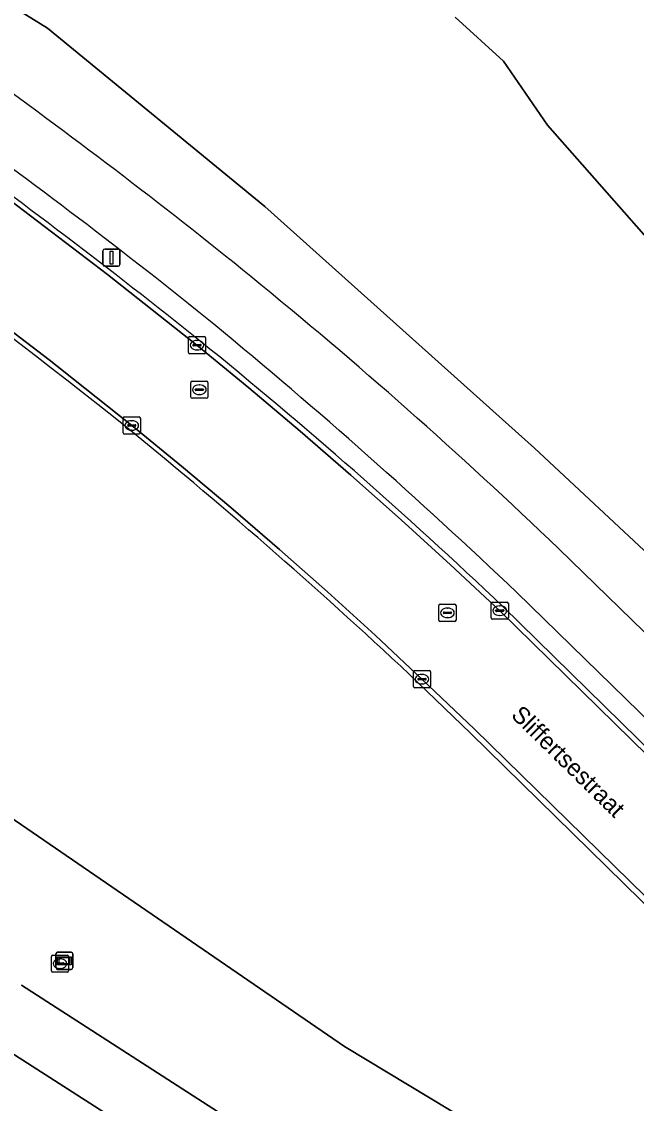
# Model space of a CAD drawing. Extents: x 155018 to 156648, y 383979 to 385733.
# Drawn here: x 156350 to 156385.9, y 384898.6 to 384961.7 of the extents above; entities that cross this region are included whole.
import ezdxf

# ---------------------------------------------------------------- set-up
doc = ezdxf.new("R2010")
doc.units = 0
for name, color, linetype in [('IMGEO_Berm_groen', 7, 'Continuous'), ('IMGEO_Brandkraan', 7, 'Continuous'), ('IMGEO_Fietspad_gesloten', 7, 'Continuous'), ('IMGEO_Gemengd_bos', 7, 'Continuous'), ('IMGEO_Grasland_overig', 7, 'Continuous'), ('IMGEO_Kolk', 7, 'Continuous'), ('IMGEO_Lichtmast', 7, 'Continuous'), ('IMGEO_Lijnafwatering', 7, 'Continuous'), ('IMGEO_Openbare_ruimte_label', 7, 'Continuous'), ('IMGEO_Parkeervlak_gesloten', 7, 'Continuous'), ('IMGEO_Rijbaan_lokaal_gesloten', 7, 'Continuous'), ('IMGEO_Rioolput', 7, 'Continuous'), ('IMGEO_Verklikker', 7, 'Continuous')]:
    doc.layers.add(name, color=color, linetype=linetype)

msp = doc.modelspace()

# ---------------------------------------------------------------- linework, layer by layer
at = {"layer": 'IMGEO_Berm_groen'}
for points in [[(156435.097, 384886.769), (156418.998, 384905.465), (156416.104, 384903.602), (156414.689, 384905.816), (156413.969, 384905.275), (156412.496, 384904.949), (156411.854, 384905.077), (156411.584, 384905.592), (156411.006, 384908.8), (156410.655, 384909.374), (156408.883, 384910.081), (156407.051, 384911.847), (156405.285, 384914.394), (156403.839, 384915.847), (156394.451, 384924.969), (156390.983, 384926.539), (156379.938, 384936.831), (156364.186, 384950.941), (156351.469, 384961.357), (156330.37, 384974.438), (156316.001, 384982.953), (156292.416, 385003.083)], [(156381.367, 384930.954), (156406.217, 384906.79), (156430.162, 384883.207), (156451.162, 384862.667), (156457.4, 384856.179), (156468.438, 384844.792), (156474.424, 384838.196), (156491.394, 384818.691), (156500, 384808.426), (156505.202, 384802.154), (156514.326, 384791.112)], [(156450.16, 384858.675), (156427.549, 384880.718), (156403.574, 384904.352), (156378.909, 384928.393)], [(156378.116, 384927.563), (156449.113, 384857.988)], [(156446.781, 384851.044), (156444.985, 384849.413), (156420.159, 384869.665), (156404.727, 384880.252), (156368.835, 384901.885), (156345.278, 384918.025), (156337.692, 384925.455)], [(156349.966, 384905.463), (156371.445, 384891.632), (156433.112, 384852.598)]]:
    msp.add_lwpolyline(points, dxfattribs=at)
for centre, radius, start, end in [((156155.054, 384689.987), 330.717, 50.95981, 57.9655), ((156152.364, 384685.693), 332.223, 51.05391, 57.9796), ((156118.28, 384640.4), 387.612, 51.34338, 57.26032), ((156176.536, 384717.167), 296.076, 46.22563, 50.87571), ((156154.093, 384692.292), 326.015, 46.40253, 50.56128), ((156172.659, 384711.017), 298.504, 46.50518, 51.02732)]:
    msp.add_arc(centre, radius, start, end, dxfattribs=at)
at = {"layer": 'IMGEO_Brandkraan'}
for p, q in [((156351.784, 384907.22), (156352.636, 384907.22)), ((156351.709, 384906.294), (156351.709, 384907.146)), ((156351.968, 384906.714), (156351.968, 384906.726)), ((156352.406, 384906.677), (156352.008, 384906.677)), ((156352.011, 384906.763), (156352.409, 384906.763)), ((156352.197, 384907), (156352.222, 384907)), ((156352.452, 384906.726), (156352.452, 384906.714)), ((156352.71, 384907.146), (156352.71, 384906.294)), ((156352.636, 384906.22), (156351.784, 384906.22)), ((156352.22, 384906.44), (156352.195, 384906.44))]:
    msp.add_line(p, q, dxfattribs=at)
for points in [[(156351.784, 384907.22), (156352.636, 384907.22)], [(156351.709, 384906.294), (156351.709, 384907.146)], [(156352.71, 384907.146), (156352.71, 384906.294)], [(156352.636, 384906.22), (156351.784, 384906.22)]]:
    msp.add_lwpolyline(points, dxfattribs=at)
for centre, radius, start, end in [((156351.786, 384907.144), 0.0765, 91.55205, 178.44795), ((156351.786, 384907.144), 0.0765, 91.55205, 178.44795), ((156352.634, 384907.144), 0.0765, 1.55205, 88.44795), ((156352.634, 384907.144), 0.0765, 1.55205, 88.44795), ((156352.008, 384906.723), 0.0403, 85.87752, 175.75265), ((156352.005, 384906.713), 0.0366, 178.93798, 274.71019), ((156352.409, 384906.72), 0.043, 264.86636, 352.45326), ((156352.413, 384906.725), 0.0386, 1.73085, 96.63898), ((156351.786, 384906.296), 0.0765, 181.55205, 268.44795), ((156351.786, 384906.296), 0.0765, 181.55205, 268.44795), ((156352.634, 384906.296), 0.0765, 271.55205, 358.44795), ((156352.634, 384906.296), 0.0765, 271.55205, 358.44795)]:
    msp.add_arc(centre, radius, start, end, dxfattribs=at)
for centre, major_axis, ratio, start_param, end_param in [((156352.196, 384906.72), (-0.387, 0.002), 0.722429, 4.712389, 7.853982), ((156352.221, 384906.72), (-0.39, 0.002), 0.717154, 1.570796, 4.712389)]:
    msp.add_ellipse(centre, major_axis=major_axis, ratio=ratio, start_param=start_param, end_param=end_param, dxfattribs=at)
at = {"layer": 'IMGEO_Fietspad_gesloten'}
for points in [[(156514.326, 384791.112), (156505.202, 384802.154), (156500, 384808.426), (156491.394, 384818.691), (156474.424, 384838.196), (156468.438, 384844.792), (156457.4, 384856.179), (156451.162, 384862.667), (156430.162, 384883.207), (156406.217, 384906.79), (156381.367, 384930.954)], [(156378.909, 384928.393), (156403.574, 384904.352), (156427.549, 384880.718), (156450.16, 384858.675)]]:
    msp.add_lwpolyline(points, dxfattribs=at)
for centre, radius, start, end in [((156155.054, 384689.987), 330.717, 50.95981, 57.9655), ((156152.364, 384685.693), 332.223, 51.05391, 57.9796), ((156176.536, 384717.167), 296.076, 46.22563, 50.87571), ((156154.093, 384692.292), 326.015, 46.40253, 50.56128)]:
    msp.add_arc(centre, radius, start, end, dxfattribs=at)
at = {"layer": 'IMGEO_Gemengd_bos'}
for points in [[(156330.37, 384974.438), (156351.469, 384961.357), (156364.186, 384950.941), (156379.938, 384936.831), (156390.983, 384926.539), (156394.451, 384924.969), (156396.02, 384926.374), (156393.378, 384931.995), (156390.075, 384941.419), (156386.689, 384947.454), (156386.618, 384948.983), (156380.697, 384955.693), (156378.129, 384959.445), (156375.303, 384962.013)], [(156375.303, 384962.013), (156378.129, 384959.445), (156380.697, 384955.693), (156386.618, 384948.983)]]:
    msp.add_lwpolyline(points, dxfattribs=at)
at = {"layer": 'IMGEO_Grasland_overig'}
for points in [[(156299.374, 384978.017), (156296.353, 384974.447), (156295.412, 384973.335), (156302.971, 384965.363), (156320.551, 384942.594), (156335.638, 384927.612), (156337.692, 384925.455), (156345.278, 384918.025), (156368.835, 384901.885), (156404.727, 384880.252), (156420.159, 384869.665), (156444.985, 384849.413), (156446.781, 384851.044), (156444.921, 384852.847), (156376.192, 384920.193)], [(156376.192, 384920.193), (156373.149, 384923.131)]]:
    msp.add_lwpolyline(points, dxfattribs=at)
for centre, radius, start, end in [((156123.074, 384646.727), 373.051, 51.31681, 56.99546), ((156157.714, 384694.068), 314.455, 46.75609, 50.85239)]:
    msp.add_arc(centre, radius, start, end, dxfattribs=at)
at = {"layer": 'IMGEO_Kolk'}
for p, q in [((156359.715, 384942.423), (156359.715, 384943.275)), ((156359.79, 384943.349), (156360.642, 384943.349)), ((156360.716, 384943.275), (156360.716, 384942.423)), ((156359.974, 384942.843), (156359.974, 384942.855)), ((156360.412, 384942.806), (156360.014, 384942.806)), ((156360.017, 384942.892), (156360.415, 384942.892)), ((156360.203, 384943.129), (156360.228, 384943.129)), ((156360.458, 384942.855), (156360.458, 384942.843)), ((156360.642, 384942.349), (156359.79, 384942.349)), ((156360.226, 384942.569), (156360.201, 384942.569)), ((156355.904, 384937.732), (156355.904, 384938.584)), ((156355.979, 384938.658), (156356.831, 384938.658)), ((156356.206, 384938.201), (156356.604, 384938.201)), ((156356.392, 384938.438), (156356.417, 384938.438)), ((156356.905, 384938.584), (156356.905, 384937.732)), ((156356.831, 384937.658), (156355.979, 384937.658)), ((156356.163, 384938.152), (156356.163, 384938.164)), ((156356.601, 384938.115), (156356.203, 384938.115)), ((156356.415, 384937.878), (156356.39, 384937.878)), ((156356.647, 384938.164), (156356.647, 384938.152)), ((156377.41, 384926.916), (156377.41, 384927.768)), ((156377.485, 384927.842), (156378.337, 384927.842)), ((156377.898, 384927.622), (156377.923, 384927.622)), ((156378.411, 384927.768), (156378.411, 384926.916)), ((156378.337, 384926.842), (156377.485, 384926.842)), ((156377.669, 384927.336), (156377.669, 384927.348)), ((156378.107, 384927.299), (156377.709, 384927.299)), ((156377.712, 384927.385), (156378.11, 384927.385)), ((156377.921, 384927.062), (156377.896, 384927.062)), ((156378.153, 384927.348), (156378.153, 384927.336)), ((156372.862, 384922.915), (156372.862, 384923.767)), ((156372.937, 384923.841), (156373.789, 384923.841)), ((156373.863, 384923.767), (156373.863, 384922.915)), ((156373.121, 384923.335), (156373.121, 384923.347)), ((156373.559, 384923.298), (156373.161, 384923.298)), ((156373.164, 384923.384), (156373.562, 384923.384)), ((156373.373, 384923.061), (156373.348, 384923.061)), ((156373.35, 384923.621), (156373.375, 384923.621)), ((156373.605, 384923.347), (156373.605, 384923.335)), ((156373.789, 384922.841), (156372.937, 384922.841))]:
    msp.add_line(p, q, dxfattribs=at)
for points in [[(156359.715, 384942.423), (156359.715, 384943.275)], [(156359.79, 384943.349), (156360.642, 384943.349)], [(156360.716, 384943.275), (156360.716, 384942.423)], [(156360.642, 384942.349), (156359.79, 384942.349)], [(156355.904, 384937.732), (156355.904, 384938.584)], [(156355.979, 384938.658), (156356.831, 384938.658)], [(156356.905, 384938.584), (156356.905, 384937.732)], [(156356.831, 384937.658), (156355.979, 384937.658)], [(156377.41, 384926.916), (156377.41, 384927.768)], [(156377.485, 384927.842), (156378.337, 384927.842)], [(156378.411, 384927.768), (156378.411, 384926.916)], [(156378.337, 384926.842), (156377.485, 384926.842)], [(156372.862, 384922.915), (156372.862, 384923.767)], [(156372.937, 384923.841), (156373.789, 384923.841)], [(156373.863, 384923.767), (156373.863, 384922.915)], [(156373.789, 384922.841), (156372.937, 384922.841)]]:
    msp.add_lwpolyline(points, dxfattribs=at)
for centre, radius, start, end in [((156359.792, 384943.273), 0.0765, 91.55205, 178.44795), ((156359.792, 384943.273), 0.0765, 91.55205, 178.44795), ((156360.64, 384943.273), 0.0765, 1.55205, 88.44795), ((156360.64, 384943.273), 0.0765, 1.55205, 88.44795), ((156360.014, 384942.852), 0.0403, 85.87752, 175.75265), ((156360.011, 384942.842), 0.0366, 178.93798, 274.71019), ((156360.415, 384942.849), 0.043, 264.86636, 352.45326), ((156360.419, 384942.854), 0.0386, 1.73085, 96.63898), ((156359.792, 384942.425), 0.0765, 181.55205, 268.44795), ((156359.792, 384942.425), 0.0765, 181.55205, 268.44795), ((156360.64, 384942.425), 0.0765, 271.55205, 358.44795), ((156360.64, 384942.425), 0.0765, 271.55205, 358.44795), ((156355.981, 384938.582), 0.0765, 91.55205, 178.44795), ((156355.981, 384938.582), 0.0765, 91.55205, 178.44795), ((156356.203, 384938.161), 0.0403, 85.87752, 175.75265), ((156356.608, 384938.163), 0.0386, 1.73085, 96.63898), ((156356.829, 384938.582), 0.0765, 1.55205, 88.44795), ((156356.829, 384938.582), 0.0765, 1.55205, 88.44795), ((156355.981, 384937.734), 0.0765, 181.55205, 268.44795), ((156355.981, 384937.734), 0.0765, 181.55205, 268.44795), ((156356.2, 384938.151), 0.0366, 178.93798, 274.71019), ((156356.604, 384938.158), 0.043, 264.86636, 352.45326), ((156356.829, 384937.734), 0.0765, 271.55205, 358.44795), ((156356.829, 384937.734), 0.0765, 271.55205, 358.44795), ((156377.487, 384927.766), 0.0765, 91.55205, 178.44795), ((156377.487, 384927.766), 0.0765, 91.55205, 178.44795), ((156378.335, 384927.766), 0.0765, 1.55205, 88.44795), ((156378.335, 384927.766), 0.0765, 1.55205, 88.44795), ((156377.487, 384926.918), 0.0765, 181.55205, 268.44795), ((156377.487, 384926.918), 0.0765, 181.55205, 268.44795), ((156377.709, 384927.345), 0.0403, 85.87752, 175.75265), ((156377.706, 384927.335), 0.0366, 178.93798, 274.71019), ((156378.11, 384927.342), 0.043, 264.86636, 352.45326), ((156378.114, 384927.347), 0.0386, 1.73085, 96.63898), ((156378.335, 384926.918), 0.0765, 271.55205, 358.44795), ((156378.335, 384926.918), 0.0765, 271.55205, 358.44795), ((156372.939, 384923.765), 0.0765, 91.55205, 178.44795), ((156372.939, 384923.765), 0.0765, 91.55205, 178.44795), ((156373.787, 384923.765), 0.0765, 1.55205, 88.44795), ((156373.787, 384923.765), 0.0765, 1.55205, 88.44795), ((156373.161, 384923.344), 0.0403, 85.87752, 175.75265), ((156373.158, 384923.334), 0.0366, 178.93798, 274.71019), ((156373.562, 384923.341), 0.043, 264.86636, 352.45326), ((156373.566, 384923.346), 0.0386, 1.73085, 96.63898), ((156372.939, 384922.917), 0.0765, 181.55205, 268.44795), ((156372.939, 384922.917), 0.0765, 181.55205, 268.44795), ((156373.787, 384922.917), 0.0765, 271.55205, 358.44795), ((156373.787, 384922.917), 0.0765, 271.55205, 358.44795)]:
    msp.add_arc(centre, radius, start, end, dxfattribs=at)
for centre, major_axis, ratio, start_param, end_param in [((156360.202, 384942.849), (-0.387, 0.002), 0.722429, 4.712389, 7.853982), ((156360.227, 384942.849), (-0.39, 0.002), 0.717154, 1.570796, 4.712389), ((156356.391, 384938.158), (-0.387, 0.002), 0.722429, 4.712389, 7.853982), ((156356.416, 384938.158), (-0.39, 0.002), 0.717154, 1.570796, 4.712389), ((156377.897, 384927.342), (-0.387, 0.002), 0.722429, 4.712389, 7.853982), ((156377.922, 384927.342), (-0.39, 0.002), 0.717154, 1.570796, 4.712389), ((156373.349, 384923.341), (-0.387, 0.002), 0.722429, 4.712389, 7.853982), ((156373.374, 384923.341), (-0.39, 0.002), 0.717154, 1.570796, 4.712389)]:
    msp.add_ellipse(centre, major_axis=major_axis, ratio=ratio, start_param=start_param, end_param=end_param, dxfattribs=at)
at = {"layer": 'IMGEO_Lichtmast'}
for p, q in [((156354.72, 384947.563), (156354.72, 384948.363)), ((156354.72, 384948.363), (156354.72, 384947.563)), ((156354.82, 384948.463), (156355.61, 384948.463)), ((156355.61, 384948.463), (156354.82, 384948.463)), ((156355.71, 384948.363), (156355.71, 384947.563)), ((156355.71, 384947.563), (156355.71, 384948.363)), ((156355.61, 384947.463), (156354.82, 384947.463)), ((156354.82, 384947.463), (156355.61, 384947.463))]:
    msp.add_line(p, q, dxfattribs=at)
msp.add_lwpolyline([(156355.14, 384948.338), (156355.29, 384948.338), (156355.29, 384947.588), (156355.14, 384947.588), (156355.14, 384948.338)], dxfattribs=at)
for centre, start, end in [((156354.82, 384948.363), 90, 180), ((156354.82, 384948.363), 90, 180), ((156355.61, 384948.363), 0, 90), ((156355.61, 384948.363), 360, 90), ((156354.82, 384947.563), 180, 270), ((156354.82, 384947.563), 180, 270), ((156355.61, 384947.563), 270, 0), ((156355.61, 384947.563), 270, 0)]:
    msp.add_arc(centre, 0.1, start, end, dxfattribs=at)
at = {"layer": 'IMGEO_Lijnafwatering'}
for points in [[(156350.994, 384900.467), (156347.953, 384902.417), (156344.79, 384904.49), (156341.706, 384906.681), (156338.707, 384908.985), (156337.483, 384910.052), (156336.272, 384911.132), (156335.073, 384912.226)], [(156367.689, 384889.768), (156367.011, 384890.198), (156350.994, 384900.467)]]:
    msp.add_lwpolyline(points, dxfattribs=at)
at = {"layer": 'IMGEO_Parkeervlak_gesloten'}
msp.add_lwpolyline([(156319.861, 384928.641), (156304.566, 384947.799), (156298.538, 384946.604), (156308.931, 384933.586), (156316.245, 384924.452), (156325.553, 384914.024), (156331.712, 384907.97), (156338.326, 384902.896), (156348.054, 384896.107), (156368.631, 384882.88), (156399.075, 384863.633), (156417.651, 384851.642), (156423.152, 384854.639), (156367.011, 384890.198), (156347.953, 384902.417)], dxfattribs=at)
at = {"layer": 'IMGEO_Rijbaan_lokaal_gesloten'}
for points in [[(156431.229, 384866.695), (156415.885, 384881.769), (156401.977, 384895.373), (156387.342, 384909.747), (156376.441, 384920.41), (156373.363, 384923.342), (156370.621, 384925.906), (156367.844, 384928.433), (156365.034, 384930.922), (156362.19, 384933.373), (156359.314, 384935.786), (156356.405, 384938.16), (156351.571, 384941.987), (156346.671, 384945.729), (156341.706, 384949.385), (156336.678, 384952.954), (156331.588, 384956.434), (156326.438, 384959.824), (156309.25, 384971.025)], [(156309.25, 384971.025), (156326.438, 384959.824), (156331.588, 384956.434), (156336.678, 384952.954), (156341.706, 384949.385), (156346.671, 384945.729), (156351.571, 384941.987), (156356.405, 384938.16), (156359.314, 384935.786), (156362.19, 384933.373), (156365.034, 384930.922), (156367.844, 384928.433), (156370.621, 384925.906), (156373.363, 384923.342), (156376.441, 384920.41), (156387.342, 384909.747), (156401.977, 384895.373), (156415.885, 384881.769), (156431.229, 384866.695)], [(156333.321, 384962.537), (156338.841, 384958.796), (156344.293, 384954.956), (156349.674, 384951.017), (156354.982, 384946.98), (156360.215, 384942.848), (156363.242, 384940.354), (156366.239, 384937.823), (156369.204, 384935.256), (156372.138, 384932.653), (156375.04, 384930.015), (156377.91, 384927.341), (156405.73, 384900.096), (156419.647, 384886.464), (156434.267, 384872.123)], [(156434.267, 384872.123), (156419.647, 384886.464), (156405.73, 384900.096), (156377.91, 384927.341), (156375.04, 384930.015), (156372.138, 384932.653), (156369.204, 384935.256), (156366.239, 384937.823), (156363.242, 384940.354), (156360.215, 384942.848), (156354.982, 384946.98), (156349.674, 384951.017), (156344.293, 384954.956), (156338.841, 384958.796), (156333.321, 384962.537)], [(156449.113, 384857.988), (156378.116, 384927.563)], [(156373.149, 384923.131), (156376.192, 384920.193), (156444.921, 384852.847), (156446.781, 384851.044)], [(156433.112, 384852.598), (156371.445, 384891.632), (156349.966, 384905.463)], [(156347.953, 384902.417), (156367.011, 384890.198), (156423.152, 384854.639), (156431.056, 384849.633)]]:
    msp.add_lwpolyline(points, dxfattribs=at)
for centre, radius, start, end in [((156118.28, 384640.4), 387.612, 51.34338, 57.26032), ((156123.074, 384646.727), 373.051, 51.31681, 56.99546), ((156172.659, 384711.017), 298.504, 46.50518, 51.02732), ((156157.714, 384694.068), 314.455, 46.75609, 50.85239)]:
    msp.add_arc(centre, radius, start, end, dxfattribs=at)
at = {"layer": 'IMGEO_Rioolput'}
for p, q in [((156359.928, 384940.746), (156360.78, 384940.746)), ((156359.853, 384939.82), (156359.853, 384940.672)), ((156360.112, 384940.24), (156360.112, 384940.252)), ((156360.55, 384940.203), (156360.152, 384940.203)), ((156360.155, 384940.289), (156360.553, 384940.289)), ((156360.341, 384940.526), (156360.366, 384940.526)), ((156360.596, 384940.252), (156360.596, 384940.24)), ((156360.854, 384940.672), (156360.854, 384939.82)), ((156360.78, 384939.746), (156359.928, 384939.746)), ((156360.364, 384939.966), (156360.339, 384939.966)), ((156374.351, 384926.788), (156374.351, 384927.64)), ((156374.426, 384927.714), (156375.278, 384927.714)), ((156374.839, 384927.494), (156374.864, 384927.494)), ((156375.352, 384927.64), (156375.352, 384926.788)), ((156374.61, 384927.208), (156374.61, 384927.22)), ((156375.048, 384927.171), (156374.65, 384927.171)), ((156374.653, 384927.257), (156375.051, 384927.257)), ((156374.862, 384926.934), (156374.837, 384926.934)), ((156375.094, 384927.22), (156375.094, 384927.208)), ((156375.278, 384926.714), (156374.426, 384926.714))]:
    msp.add_line(p, q, dxfattribs=at)
for points in [[(156359.928, 384940.746), (156360.78, 384940.746)], [(156359.853, 384939.82), (156359.853, 384940.672)], [(156360.854, 384940.672), (156360.854, 384939.82)], [(156360.78, 384939.746), (156359.928, 384939.746)], [(156374.351, 384926.788), (156374.351, 384927.64)], [(156374.426, 384927.714), (156375.278, 384927.714)], [(156375.352, 384927.64), (156375.352, 384926.788)], [(156375.278, 384926.714), (156374.426, 384926.714)]]:
    msp.add_lwpolyline(points, dxfattribs=at)
for centre, radius, start, end in [((156359.93, 384940.67), 0.0765, 91.55205, 178.44795), ((156359.93, 384940.67), 0.0765, 91.55205, 178.44795), ((156360.778, 384940.67), 0.0765, 1.55205, 88.44795), ((156360.778, 384940.67), 0.0765, 1.55205, 88.44795), ((156360.152, 384940.249), 0.0403, 85.87752, 175.75265), ((156360.149, 384940.239), 0.0366, 178.93798, 274.71019), ((156360.553, 384940.246), 0.043, 264.86636, 352.45326), ((156360.557, 384940.251), 0.0386, 1.73085, 96.63898), ((156359.93, 384939.822), 0.0765, 181.55205, 268.44795), ((156359.93, 384939.822), 0.0765, 181.55205, 268.44795), ((156360.778, 384939.822), 0.0765, 271.55205, 358.44795), ((156360.778, 384939.822), 0.0765, 271.55205, 358.44795), ((156374.428, 384927.638), 0.0765, 91.55205, 178.44795), ((156374.428, 384927.638), 0.0765, 91.55205, 178.44795), ((156375.276, 384927.638), 0.0765, 1.55205, 88.44795), ((156375.276, 384927.638), 0.0765, 1.55205, 88.44795), ((156374.65, 384927.217), 0.0403, 85.87752, 175.75265), ((156374.647, 384927.207), 0.0366, 178.93798, 274.71019), ((156375.051, 384927.214), 0.043, 264.86636, 352.45326), ((156375.055, 384927.219), 0.0386, 1.73085, 96.63898), ((156374.428, 384926.79), 0.0765, 181.55205, 268.44795), ((156374.428, 384926.79), 0.0765, 181.55205, 268.44795), ((156375.276, 384926.79), 0.0765, 271.55205, 358.44795), ((156375.276, 384926.79), 0.0765, 271.55205, 358.44795)]:
    msp.add_arc(centre, radius, start, end, dxfattribs=at)
for centre, major_axis, ratio, start_param, end_param in [((156360.34, 384940.246), (-0.387, 0.002), 0.722429, 4.712389, 7.853982), ((156360.365, 384940.246), (-0.39, 0.002), 0.717154, 1.570796, 4.712389), ((156374.838, 384927.214), (-0.387, 0.002), 0.722429, 4.712389, 7.853982), ((156374.863, 384927.214), (-0.39, 0.002), 0.717154, 1.570796, 4.712389)]:
    msp.add_ellipse(centre, major_axis=major_axis, ratio=ratio, start_param=start_param, end_param=end_param, dxfattribs=at)
at = {"layer": 'IMGEO_Verklikker'}
for p, q in [((156351.969, 384906.49), (156351.969, 384907.29)), ((156351.969, 384907.29), (156351.969, 384906.49)), ((156352.069, 384907.39), (156352.859, 384907.39)), ((156352.859, 384907.39), (156352.069, 384907.39)), ((156352.959, 384907.29), (156352.959, 384906.49)), ((156352.959, 384906.49), (156352.959, 384907.29)), ((156352.859, 384906.39), (156352.069, 384906.39)), ((156352.069, 384906.39), (156352.859, 384906.39))]:
    msp.add_line(p, q, dxfattribs=at)
for points in [[(156352.07, 384907.122), (156352.858, 384907.122), (156352.858, 384906.658), (156352.07, 384906.658), (156352.07, 384907.122)], [(156352.135, 384907.057), (156352.135, 384906.723), (156352.793, 384906.723), (156352.793, 384907.057), (156352.135, 384907.057)]]:
    msp.add_lwpolyline(points, dxfattribs=at)
for centre, start, end in [((156352.069, 384907.29), 90, 180), ((156352.069, 384907.29), 90, 180), ((156352.859, 384907.29), 0, 90), ((156352.859, 384907.29), 360, 90), ((156352.069, 384906.49), 180, 270), ((156352.069, 384906.49), 180, 270), ((156352.859, 384906.49), 270, 0), ((156352.859, 384906.49), 270, 0)]:
    msp.add_arc(centre, 0.1, start, end, dxfattribs=at)

# ---------------------------------------------------------------- texts
at = {"layer": 'IMGEO_Openbare_ruimte_label'}
msp.add_text('Sliffertsestraat', height=1, rotation=315.56727, dxfattribs=at).set_placement((156378.516, 384921.177))

doc.saveas('drawing.dxf')
